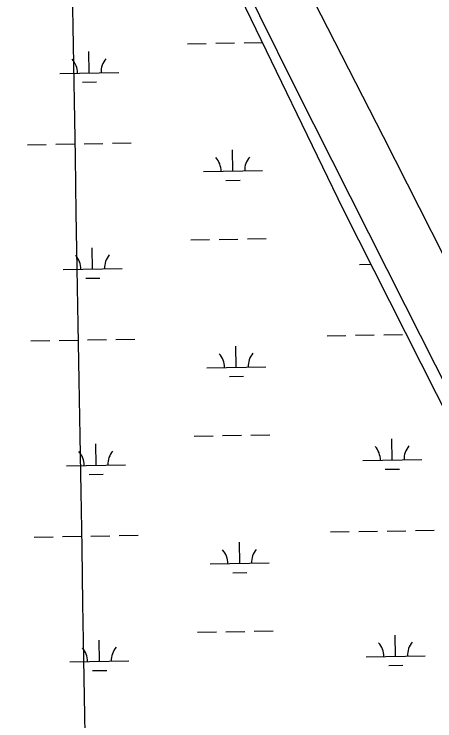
# Model space of a CAD drawing. Extents: x 3892998 to 3931244, y 278583 to 304547.
# Drawn here: x 3902243 to 3902956, y 296784 to 297982 of the extents above; entities that cross this region are included whole.
import ezdxf

# ---------------------------------------------------------------- set-up
doc = ezdxf.new("R2010")
doc.units = 0
for name, color, linetype in [('V-GRID-MAJR', 7, 'Continuous'), ('V-LEVE-TOET', 7, 'Continuous'), ('V-WETL-SWMP', 7, 'Continuous')]:
    doc.layers.add(name, color=color, linetype=linetype)

msp = doc.modelspace()

# ---------------------------------------------------------------- linework, layer by layer
at = {"layer": 'V-GRID-MAJR'}
msp.add_spline([(3902578.647, 284107.213), (3902475.546, 290165.246), (3902372.4110000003, 296225.205), (3902269.2770000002, 302285.157), (3902269.244, 302287.088)], degree=3, dxfattribs=at)
at = {"layer": 'V-LEVE-TOET'}
for points in [[(3901161.99, 299974.221), (3901399.003, 299759.78500000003), (3901658.904, 299524.03500000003), (3901815.724, 299379.549), (3901846.5500000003, 299346.476), (3901998.407, 299114.884), (3902187.552, 298819.88), (3902412.6890000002, 298453.353), (3902473.734, 298351.179), (3902537.853, 298224.538), (3902718.804, 297857.596), (3902905.528, 297488.233), (3903109.111, 297084.869), (3903307.122, 296695.553), (3903529.756, 296250.014), (3903654.705, 296008.414), (3903718.901, 295886.423), (3903801.399, 295746.684), (3903853.443, 295662.097)], [(3903911.565, 295725.735), (3903794.063, 295926.51900000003), (3903743.299, 296018.058), (3903609.6240000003, 296293.518), (3903416.066, 296671.137), (3903210.412, 297089.647), (3903031.705, 297451.9), (3902868.602, 297774.36100000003), (3902739.202, 298027.662), (3902610.9050000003, 298277.457), (3902501.736, 298489.728), (3902476.974, 298537.811), (3902453.18, 298574.253), (3902284.245, 298827.06), (3902109.812, 299098.563), (3901915.961, 299390.158), (3901884.166, 299434.87200000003), (3901867.028, 299452.601), (3901689.389, 299603.252), (3901517.637, 299758.456), (3901285.154, 299965.84)]]:
    msp.add_lwpolyline(points, dxfattribs=at)
at = {"layer": 'V-WETL-SWMP'}
for p, q in [((3902614.682685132, 298034.46551460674), (3902800.0266804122, 297652.33751795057)), ((3902584.4539808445, 297932.7831648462), (3902616.4491874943, 297933.3370069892)), ((3902632.446790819, 297933.61392806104), (3902663.339475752, 297934.1486853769)), ((3902536.461170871, 297931.95240163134), (3902568.4563775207, 297932.50624377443)), ((3902370.2257857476, 297882.6378850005), (3902369.6027136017, 297918.63249256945)), ((3902320.2332753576, 297881.77250665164), (3902420.2182961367, 297883.50326334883)), ((3902358.494656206, 297867.0015056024), (3902382.4910611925, 297867.4168872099)), ((3902265.4759261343, 297760.73566071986), (3902297.471132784, 297761.2895028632)), ((3902313.4687361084, 297761.5664239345), (3902345.463942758, 297762.120266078)), ((3902361.4615460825, 297762.39718714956), (3902393.4567527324, 297762.95102929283)), ((3902409.454356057, 297763.22795036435), (3902441.4495627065, 297763.7817925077)), ((3902613.618121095, 297716.0124562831), (3902612.9950489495, 297752.00706385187)), ((3902563.6256107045, 297715.1470779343), (3902663.6106314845, 297716.87783463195)), ((3902601.8869915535, 297700.376076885), (3902625.88339654, 297700.79145849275)), ((3902800.0266804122, 297652.33751795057), (3902991.221675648, 297272.43552132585)), ((3902542.2189632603, 297599.32723293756), (3902574.21416991, 297599.88107508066)), ((3902590.2117732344, 297600.1579961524), (3902622.2069798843, 297600.71183829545)), ((3902638.2045832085, 297600.98875936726), (3902670.199789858, 297601.5426015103)), ((3902375.983578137, 297550.01271630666), (3902375.360505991, 297586.0073238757)), ((3902325.991067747, 297549.14733795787), (3902425.9760885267, 297550.87809465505)), ((3902827.823885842, 297557.8341442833), (3902847.4171288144, 297558.17330645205)), ((3902364.2524485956, 297534.3763369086), (3902388.2488535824, 297534.7917185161)), ((3902319.226528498, 297428.9412552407), (3902351.2217351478, 297429.4950973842)), ((3902367.2193384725, 297429.7720184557), (3902399.214545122, 297430.32586059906)), ((3902415.2121484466, 297430.6027816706), (3902447.207355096, 297431.15662381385)), ((3902773.066536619, 297436.79729835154), (3902805.0617432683, 297437.3511404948)), ((3902821.059346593, 297437.6280615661), (3902853.054553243, 297438.18190370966)), ((3902869.052156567, 297438.4588247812), (3902901.0473632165, 297439.0126669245)), ((3902271.233718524, 297428.1104920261), (3902303.228925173, 297428.6643341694)), ((3902619.375913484, 297383.3872875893), (3902618.7528413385, 297419.38189515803)), ((3902569.3834030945, 297382.5219092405), (3902669.368423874, 297384.25266593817)), ((3902607.644783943, 297367.7509081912), (3902631.64118893, 297368.166289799)), ((3902547.9767556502, 297266.70206424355), (3902579.9719623, 297267.2559063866)), ((3902595.9695656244, 297267.5328274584), (3902627.9647722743, 297268.08666960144)), ((3902643.9623755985, 297268.3635906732), (3902675.957582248, 297268.9174328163)), ((3902883.5741886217, 297226.0743539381), (3902882.951116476, 297262.0689615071)), ((3902381.741370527, 297217.38754761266), (3902381.118298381, 297253.38215518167)), ((3902833.581678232, 297225.2089755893), (3902933.5666990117, 297226.93973228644)), ((3902331.748860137, 297216.52216926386), (3902431.7338809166, 297218.25292596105)), ((3902370.0102409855, 297201.75116821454), (3902394.0066459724, 297202.1665498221)), ((3902871.84305908, 297210.43797454), (3902895.8394640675, 297210.85335614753)), ((3902874.809948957, 297105.83365608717), (3902906.8051556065, 297106.38749823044)), ((3902922.802758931, 297106.664419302), (3902954.797965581, 297107.2182614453)), ((3902276.9915109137, 297095.4853233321), (3902308.986717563, 297096.03916547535)), ((3902324.984320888, 297096.3160865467), (3902356.9795275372, 297096.8699286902)), ((3902372.9771308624, 297097.1468497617), (3902404.972337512, 297097.70069190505)), ((3902420.9699408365, 297097.97761297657), (3902452.965147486, 297098.53145511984)), ((3902778.824329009, 297104.1721296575), (3902810.8195356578, 297104.7259718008)), ((3902826.817138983, 297105.0028928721), (3902858.812345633, 297105.55673501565)), ((3902625.133705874, 297050.7621188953), (3902624.5106337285, 297086.756726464)), ((3902575.1411954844, 297049.89674054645), (3902675.126216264, 297051.6274972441)), ((3902613.4025763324, 297035.1257394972), (3902637.3989813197, 297035.54112110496)), ((3902553.7345480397, 296934.07689554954), (3902585.729754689, 296934.6307376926)), ((3902601.7273580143, 296934.9076587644), (3902633.7225646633, 296935.46150090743)), ((3902649.720167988, 296935.7384219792), (3902681.715374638, 296936.2922641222)), ((3902889.3319810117, 296893.4491852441), (3902888.708908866, 296929.44379281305)), ((3902387.499162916, 296884.76237891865), (3902386.8760907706, 296920.75698648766)), ((3902839.339470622, 296892.58380689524), (3902939.324491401, 296894.31456359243)), ((3902337.506652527, 296883.89700056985), (3902437.4916733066, 296885.627757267)), ((3902877.60085147, 296877.812805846), (3902901.597256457, 296878.2281874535)), ((3902375.768033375, 296869.12599952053), (3902399.7644383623, 296869.5413811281))]:
    msp.add_line(p, q, dxfattribs=at)
for centre, radius, start, end in [((3902314.9829069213, 297882.15649624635), 35.24628790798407, 0.21987999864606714, 41.7635383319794), ((3902425.452229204, 297884.0687378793), 35.24628790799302, 140.21987699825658, 181.7635353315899), ((3902558.3752422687, 297715.531067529), 35.24628790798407, 0.21987999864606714, 41.7635383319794), ((3902668.8445645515, 297717.4433091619), 35.24628790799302, 140.21987699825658, 181.7635353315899), ((3902431.2100215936, 297551.4435691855), 35.24628790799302, 140.21987699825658, 181.7635353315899), ((3902320.740699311, 297549.53132755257), 35.24628790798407, 0.21987999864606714, 41.7635383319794), ((3902564.1330346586, 297382.90589883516), 35.24628790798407, 0.21987999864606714, 41.7635383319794), ((3902674.6023569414, 297384.81814046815), 35.24628790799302, 140.21987699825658, 181.7635353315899), ((3902938.800632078, 297227.50520681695), 35.24628790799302, 140.21987699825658, 181.7635353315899), ((3902326.4984917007, 297216.90615885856), 35.24628790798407, 0.21987999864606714, 41.7635383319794), ((3902436.9678139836, 297218.8184004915), 35.24628790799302, 140.21987699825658, 181.7635353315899), ((3902828.3313097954, 297225.59296518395), 35.24628790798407, 0.21987999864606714, 41.7635383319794), ((3902569.8908270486, 297050.28073014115), 35.24628790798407, 0.21987999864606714, 41.7635383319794), ((3902680.3601493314, 297052.1929717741), 35.24628790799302, 140.21987699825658, 181.7635353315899), ((3902834.0891021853, 296892.96779648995), 35.24628790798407, 0.21987999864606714, 41.7635383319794), ((3902944.558424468, 296894.8800381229), 35.24628790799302, 140.21987699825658, 181.7635353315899), ((3902332.25628409, 296884.28099016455), 35.24628790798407, 0.21987999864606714, 41.7635383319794), ((3902442.725606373, 296886.1932317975), 35.24628790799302, 140.21987699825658, 181.7635353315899)]:
    msp.add_arc(centre, radius, start, end, dxfattribs=at)

doc.saveas('drawing.dxf')
